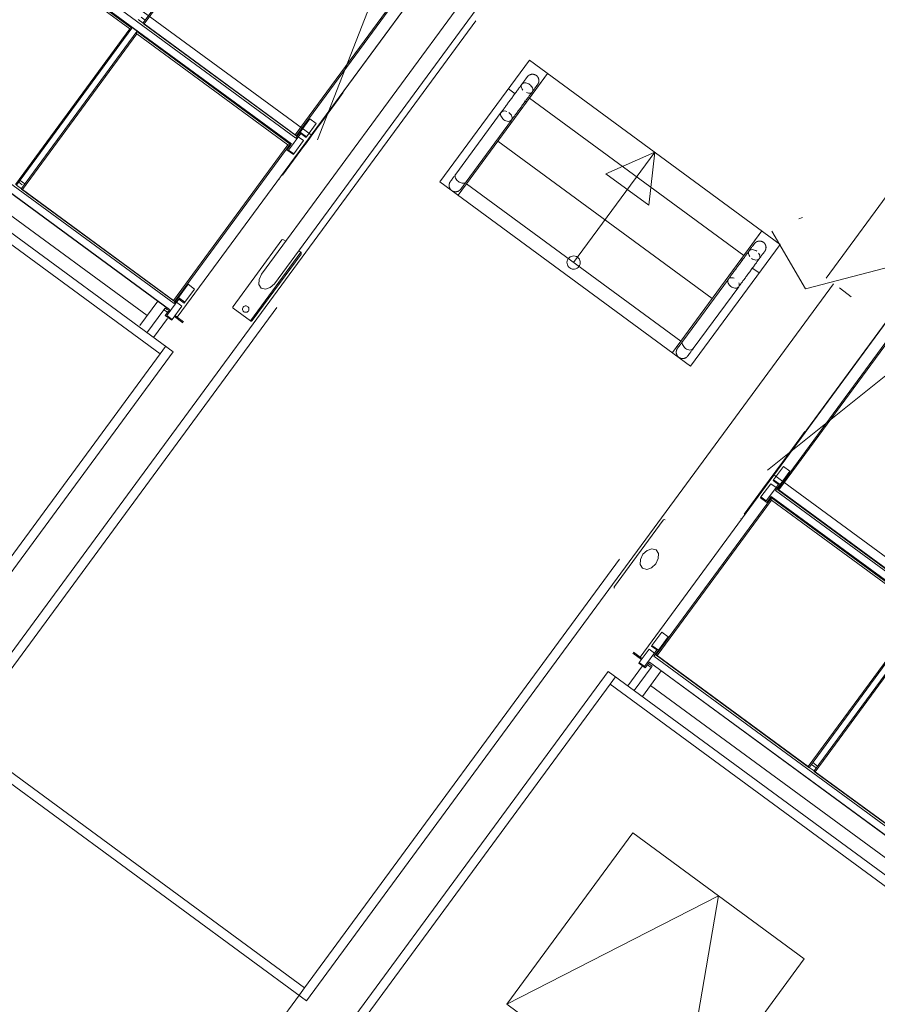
# Model space of a CAD drawing. Header units: metres. Extents: x 135583 to 135939, y 457896 to 458258.
# Tile 265 of 599: x 135781.84 to 135785.07, y 457939.92 to 457943.63. Entities that reach past the tile are written whole.
import ezdxf

# ---------------------------------------------------------------- set-up
doc = ezdxf.new("R2010")
doc.units = ezdxf.units.M
doc.linetypes.add('Hidden', pattern=[4, 2, -2])
doc.layers.add('NIEUWE INSTALLATIE', color=250, linetype='Continuous', lineweight=0)

msp = doc.modelspace()

# ---------------------------------------------------------------- linework, layer by layer
at = {"layer": 'NIEUWE INSTALLATIE', "linetype": 'Hidden'}
for p, q in [((135784.9394, 457945.4436), (135783.5851, 457943.6003)), ((135784.9394, 457945.4436), (135783.5851, 457943.6003)), ((135786.2987, 457944.507), (135784.9148, 457942.6234)), ((135786.2987, 457944.507), (135784.9148, 457942.6234)), ((135784.8745, 457942.653), (135786.2288, 457944.4963)), ((135784.8745, 457942.653), (135786.2288, 457944.4963)), ((135782.9617, 457943.1741), (135783.3829, 457944.254)), ((135782.9617, 457943.1741), (135783.3829, 457944.254)), ((135781.6965, 457944.1036), (135782.9375, 457943.1919)), ((135781.6965, 457944.1036), (135782.9375, 457943.1919)), ((135781.6238, 457940.9307), (135783.5851, 457943.6003)), ((135783.422, 457943.0152), (135783.7583, 457943.473)), ((135783.7583, 457943.473), (135784.7012, 457942.7803)), ((135781.0802, 457943.3154), (135782.3696, 457942.3681)), ((135784.3649, 457942.3225), (135783.422, 457943.0152)), ((135784.7012, 457942.7803), (135784.3649, 457942.3225)), ((135782.7092, 457942.4926), (135782.8986, 457942.7504)), ((135782.7092, 457942.4926), (135782.8986, 457942.7504)), ((135782.9132, 457939.9834), (135784.8745, 457942.653)), ((135785.5587, 457942.6554), (135784.6541, 457941.9307)), ((135785.5587, 457942.6554), (135784.6541, 457941.9307)), ((135784.9247, 457942.6161), (135784.9693, 457942.5833)), ((135784.9247, 457942.6161), (135784.9693, 457942.5833)), ((135782.3696, 457942.3681), (135782.3903, 457942.3963)), ((135782.3696, 457942.3681), (135782.3903, 457942.3963)), ((135781.4223, 457941.0787), (135782.3696, 457942.3681)), ((135784.6783, 457941.9129), (135785.9193, 457941.0012)), ((135784.6783, 457941.9129), (135785.9193, 457941.0012)), ((135784.0827, 457941.1529), (135784.062, 457941.1248)), ((135784.0827, 457941.1529), (135784.062, 457941.1248)), ((135783.1147, 457939.8353), (135784.062, 457941.1248)), ((135784.062, 457941.1248), (135785.3514, 457940.1774)), ((135781.6238, 457940.9307), (135782.9132, 457939.9834)), ((135783.6738, 457939.9209), (135784.1475, 457940.5656)), ((135784.1475, 457940.5656), (135784.7922, 457940.0919)), ((135784.7922, 457940.0919), (135784.3186, 457939.4472)), ((135782.9132, 457939.9833), (135782.8935, 457939.9565)), ((135782.9132, 457939.9833), (135782.8935, 457939.9565)), ((135781.9542, 457938.678), (135782.8935, 457939.9565)), ((135781.9542, 457938.678), (135782.8935, 457939.9565)), ((135784.3186, 457939.4472), (135783.6738, 457939.9209))]:
    msp.add_line(p, q, dxfattribs=at)
at = {"layer": 'NIEUWE INSTALLATIE'}
for p, q in [((135782.4339, 457942.5063), (135783.8833, 457944.4791)), ((135782.7394, 457944.2036), (135782.3056, 457943.6132)), ((135782.7392, 457944.195), (135782.3093, 457943.6098)), ((135781.6857, 457944.0214), (135782.8623, 457943.1569)), ((135781.6865, 457944.0225), (135782.8631, 457943.1581)), ((135782.2635, 457943.5939), (135781.6869, 457944.0175)), ((135781.7029, 457944.0448), (135782.8795, 457943.1803)), ((135781.6868, 457944.0089), (135782.2553, 457943.5912)), ((135783.652, 457943.8944), (135782.751, 457942.6679)), ((135782.7996, 457942.6322), (135783.7006, 457943.8587)), ((135783.416, 457943.8413), (135783.0443, 457943.3354)), ((135782.8779, 457943.1921), (135783.3078, 457943.7773)), ((135782.8823, 457943.1896), (135783.316, 457943.78)), ((135783.5569, 457943.621), (135781.5748, 457940.9232)), ((135782.3054, 457943.6126), (135782.287, 457943.6261)), ((135782.2981, 457943.635), (135782.3134, 457943.6238)), ((135782.306, 457943.6107), (135782.8798, 457943.1892)), ((135782.3093, 457943.6098), (135782.8779, 457943.1921)), ((135782.2553, 457943.5912), (135781.8254, 457943.006)), ((135781.8298, 457943.0035), (135782.2635, 457943.5939)), ((135782.2817, 457943.5806), (135781.8479, 457942.9902)), ((135782.8583, 457943.157), (135782.2817, 457943.5806)), ((135782.2815, 457943.572), (135781.8516, 457942.9868)), ((135782.8501, 457943.1543), (135782.2815, 457943.572)), ((135781.228, 457943.3983), (135782.4046, 457942.5339)), ((135781.2288, 457943.3995), (135782.4054, 457942.535)), ((135781.2452, 457943.4217), (135782.4218, 457942.5573)), ((135783.8268, 457943.4227), (135783.7479, 457943.3152)), ((135783.8268, 457943.4227), (135783.7588, 457943.33)), ((135782.4185, 457942.3756), (135781.0727, 457943.3643)), ((135783.0584, 457943.3512), (135783.0393, 457943.3253)), ((135783.0584, 457943.3512), (135783.0559, 457943.353)), ((135783.6794, 457943.3655), (135783.7047, 457943.3469)), ((135783.0393, 457943.3253), (135782.974, 457943.2364)), ((135783.0393, 457943.3253), (135783.0369, 457943.3271)), ((135783.0459, 457943.3342), (135783.0435, 457943.336)), ((135783.7479, 457943.3152), (135783.4905, 457942.9649)), ((135783.7402, 457943.3208), (135783.7479, 457943.3152)), ((135783.7588, 457943.33), (135784.5646, 457942.7379)), ((135781.2324, 457943.3115), (135782.3204, 457942.5122)), ((135782.3205, 457942.5124), (135781.2325, 457943.3117)), ((135783.6529, 457943.2774), (135783.4816, 457943.0441)), ((135782.9328, 457943.2529), (135782.896, 457943.2029)), ((135782.957, 457943.2351), (135782.9328, 457943.2529)), ((135783.5205, 457943.0155), (135783.6911, 457943.2478)), ((135783.6912, 457943.2478), (135783.6915, 457943.2483)), ((135782.8795, 457943.1803), (135782.896, 457943.2029)), ((135782.895, 457943.207), (135782.8977, 457943.2051)), ((135782.896, 457943.2029), (135782.9202, 457943.1851)), ((135782.903, 457943.2123), (135782.9004, 457943.2143)), ((135782.9724, 457943.2376), (135782.9007, 457943.14)), ((135782.9043, 457943.2142), (135782.9017, 457943.2161)), ((135782.9202, 457943.1851), (135782.957, 457943.2351)), ((135782.974, 457943.2364), (135782.9716, 457943.2382)), ((135782.8982, 457943.1973), (135782.8525, 457943.1352)), ((135782.8726, 457943.1204), (135782.9094, 457943.1704)), ((135782.9094, 457943.1704), (135782.8892, 457943.1852)), ((135782.9183, 457943.1825), (135782.8982, 457943.1973)), ((135782.9202, 457943.1851), (135782.9183, 457943.1825)), ((135783.6403, 457943.1688), (135784.4462, 457942.5767)), ((135785.624, 457943.2003), (135784.1746, 457941.2274)), ((135782.4201, 457942.5691), (135782.8501, 457943.1543)), ((135782.4245, 457942.5666), (135782.8583, 457943.157)), ((135782.8989, 457943.1342), (135782.8304, 457943.041)), ((135782.8466, 457943.1355), (135782.8626, 457943.1574)), ((135782.8707, 457943.1178), (135782.8466, 457943.1355)), ((135782.8525, 457943.1352), (135782.8726, 457943.1204)), ((135782.8989, 457943.1342), (135782.8965, 457943.136)), ((135782.9023, 457943.1388), (135782.8999, 457943.1406)), ((135782.8726, 457943.1204), (135782.8707, 457943.1178)), ((135783.9249, 457942.7116), (135784.2298, 457943.1266)), ((135784.2298, 457943.1266), (135784.0466, 457943.0462)), ((135784.2298, 457943.1266), (135784.2078, 457942.9278)), ((135781.8426, 457943.0209), (135781.8607, 457943.0076)), ((135782.8156, 457943.0258), (135782.818, 457943.024)), ((135782.8304, 457943.041), (135782.828, 457943.0427)), ((135782.8304, 457943.041), (135782.83, 457943.0403)), ((135784.0466, 457943.0462), (135784.2078, 457942.9278)), ((135781.8476, 457942.9896), (135781.8293, 457943.0031)), ((135781.8376, 457943.0141), (135781.8509, 457943.0043)), ((135781.8483, 457942.9877), (135782.422, 457942.5662)), ((135781.8516, 457942.9868), (135782.4201, 457942.5691)), ((135783.5219, 457943.0076), (135784.3278, 457942.4156)), ((135784.7722, 457942.8759), (135784.7855, 457942.8812)), ((135782.6437, 457942.5469), (135782.8272, 457942.7967)), ((135782.8342, 457942.7978), (135782.8421, 457942.792)), ((135784.5538, 457942.7231), (135784.6327, 457942.8306)), ((135784.5646, 457942.7379), (135784.6327, 457942.8306)), ((135782.8997, 457942.7434), (135782.7162, 457942.4936)), ((135782.8907, 457942.7563), (135782.8987, 457942.7504)), ((135784.2964, 457942.3728), (135784.5538, 457942.7231)), ((135784.5601, 457942.7184), (135784.5538, 457942.7231)), ((135784.6223, 457942.6728), (135784.5957, 457942.6923)), ((135784.5068, 457942.6493), (135784.3354, 457942.416)), ((135784.5071, 457942.6497), (135784.5068, 457942.6494)), ((135782.4751, 457942.6299), (135782.4383, 457942.5799)), ((135782.4625, 457942.5621), (135782.4992, 457942.6121)), ((135782.4992, 457942.6121), (135782.4751, 457942.6299)), ((135782.9207, 457939.9344), (135784.9027, 457942.6322)), ((135784.3751, 457942.3884), (135784.5457, 457942.6207)), ((135782.4404, 457942.5743), (135782.3948, 457942.5121)), ((135782.4218, 457942.5573), (135782.4383, 457942.5799)), ((135782.4373, 457942.584), (135782.4399, 457942.5821)), ((135782.4383, 457942.5799), (135782.4625, 457942.5621)), ((135782.4606, 457942.5595), (135782.4404, 457942.5743)), ((135782.4453, 457942.5893), (135782.4426, 457942.5912)), ((135782.4466, 457942.5912), (135782.444, 457942.5931)), ((135782.3606, 457942.5669), (135782.2933, 457942.4753)), ((135782.388, 457942.54), (135782.3839, 457942.5345)), ((135782.3968, 457942.5336), (135782.388, 457942.54)), ((135782.4149, 457942.4973), (135782.4517, 457942.5473)), ((135782.4517, 457942.5473), (135782.4315, 457942.5621)), ((135782.4625, 457942.5621), (135782.4606, 457942.5595)), ((135782.7092, 457942.4926), (135782.6447, 457942.5399)), ((135784.7834, 457942.0577), (135785.1551, 457942.5636)), ((135782.3839, 457942.5345), (135782.3202, 457942.4478)), ((135782.3444, 457942.4301), (135782.3968, 457942.5014)), ((135782.3968, 457942.525), (135782.3839, 457942.5345)), ((135782.3888, 457942.5125), (135782.4049, 457942.5344)), ((135782.413, 457942.4948), (135782.3888, 457942.5125)), ((135782.3948, 457942.5121), (135782.4149, 457942.4973)), ((135782.4554, 457942.4848), (135782.4231, 457942.5085)), ((135782.4339, 457942.5063), (135782.4258, 457942.5122)), ((135782.4581, 457942.4885), (135782.4339, 457942.5063)), ((135782.4149, 457942.4973), (135782.413, 457942.4948)), ((135785.1264, 457942.4499), (135784.6927, 457941.8595)), ((135785.1263, 457942.4413), (135784.6963, 457941.8561)), ((135781.4298, 457941.0298), (135782.4185, 457942.3756)), ((135784.7752, 457942.05), (135784.7942, 457942.0759)), ((135784.7842, 457942.0571), (135784.7818, 457942.0589)), ((135784.7967, 457942.0741), (135784.7942, 457942.0759)), ((135784.7099, 457941.9611), (135784.7752, 457942.05)), ((135784.7776, 457942.0482), (135784.7752, 457942.05)), ((135784.6348, 457941.8589), (135784.7099, 457941.9611)), ((135784.6398, 457941.8623), (135784.7115, 457941.9599)), ((135784.677, 457941.8944), (135784.7138, 457941.9444)), ((135784.7123, 457941.9593), (135784.7099, 457941.9611)), ((135784.738, 457941.9266), (135784.7138, 457941.9444)), ((135784.738, 457941.9266), (135784.7012, 457941.8766)), ((135784.6295, 457941.8297), (135784.6662, 457941.8797)), ((135784.6953, 457941.877), (135784.6496, 457941.8149)), ((135784.6864, 457941.8649), (135784.6662, 457941.8797)), ((135784.677, 457941.8944), (135784.6751, 457941.8918)), ((135784.6751, 457941.8918), (135784.6953, 457941.877)), ((135784.7012, 457941.8766), (135784.677, 457941.8944)), ((135784.6847, 457941.8541), (135784.7012, 457941.8766)), ((135784.7055, 457941.8769), (135784.7028, 457941.8788)), ((135784.7108, 457941.8842), (135784.7082, 457941.8861)), ((135784.7121, 457941.886), (135784.7099, 457941.8877)), ((135784.5663, 457941.7656), (135784.6348, 457941.8589)), ((135784.6372, 457941.8571), (135784.6348, 457941.8589)), ((135784.6382, 457941.8635), (135784.6406, 457941.8617)), ((135784.6683, 457941.8318), (135785.8449, 457940.9674)), ((135784.6847, 457941.8541), (135785.8613, 457940.9897)), ((135784.6931, 457941.857), (135785.2668, 457941.4355)), ((135785.2649, 457941.4384), (135784.6963, 457941.8561)), ((135784.6687, 457941.8269), (135784.235, 457941.2365)), ((135784.6686, 457941.8183), (135784.2386, 457941.233)), ((135784.6295, 457941.8297), (135784.6276, 457941.8271)), ((135784.6276, 457941.8271), (135784.6517, 457941.8093)), ((135784.6496, 457941.8149), (135784.6295, 457941.8297)), ((135784.6517, 457941.8093), (135784.6678, 457941.8312)), ((135784.6675, 457941.8307), (135785.8441, 457940.9663)), ((135784.6686, 457941.8183), (135785.2371, 457941.4005)), ((135785.2453, 457941.4033), (135784.6687, 457941.8269)), ((135784.5658, 457941.765), (135784.5663, 457941.7656)), ((135784.5687, 457941.7639), (135784.5663, 457941.7656)), ((135784.2617, 457941.7429), (135784.0781, 457941.493)), ((135784.5539, 457941.7487), (135784.5563, 457941.7469)), ((135785.2371, 457941.4005), (135784.8072, 457940.8153)), ((135784.8116, 457940.8129), (135785.2453, 457941.4033)), ((135785.2634, 457941.3899), (135784.8297, 457940.7996)), ((135785.2633, 457941.3813), (135784.8334, 457940.7961)), ((135784.2193, 457941.2714), (135784.2561, 457941.3214)), ((135784.2802, 457941.3036), (135784.2561, 457941.3214)), ((135784.2802, 457941.3036), (135784.2435, 457941.2536)), ((135784.1799, 457941.2178), (135784.1477, 457941.2415)), ((135784.1746, 457941.2274), (135784.1504, 457941.2452)), ((135784.1718, 457941.2066), (135784.2085, 457941.2566)), ((135784.2376, 457941.254), (135784.1919, 457941.1918)), ((135784.2286, 457941.2418), (135784.2085, 457941.2566)), ((135784.2193, 457941.2714), (135784.2174, 457941.2688)), ((135784.2174, 457941.2688), (135784.2376, 457941.254)), ((135784.2435, 457941.2536), (135784.2193, 457941.2714)), ((135784.2269, 457941.2311), (135784.2435, 457941.2536)), ((135784.2477, 457941.2539), (135784.2451, 457941.2558)), ((135784.2531, 457941.2612), (135784.2504, 457941.2631)), ((135784.2544, 457941.263), (135784.2518, 457941.2649)), ((135784.1718, 457941.2066), (135784.1699, 457941.204)), ((135784.1699, 457941.204), (135784.194, 457941.1863)), ((135784.1919, 457941.1918), (135784.1718, 457941.2066)), ((135784.1827, 457941.2215), (135784.1746, 457941.2274)), ((135784.194, 457941.1863), (135784.2101, 457941.2081)), ((135784.2205, 457941.1937), (135784.2068, 457941.2037)), ((135784.2098, 457941.2077), (135785.3863, 457940.3433)), ((135784.2106, 457941.2088), (135785.3872, 457940.3444)), ((135784.2269, 457941.2311), (135785.4035, 457940.3667)), ((135784.2353, 457941.234), (135784.8091, 457940.8125)), ((135784.8072, 457940.8153), (135784.2386, 457941.233)), ((135784.0545, 457941.1737), (135783.0657, 457939.8279)), ((135785.4003, 457940.1849), (135784.0545, 457941.1737)), ((135784.1836, 457941.194), (135784.1286, 457941.1192)), ((135784.1528, 457941.1015), (135784.2165, 457941.1881)), ((135784.2544, 457941.1756), (135784.1834, 457941.079)), ((135784.2165, 457941.1881), (135784.2028, 457941.1982)), ((135784.2165, 457941.1881), (135784.2205, 457941.1937)), ((135784.2142, 457941.1209), (135785.3022, 457940.3216)), ((135785.3023, 457940.3217), (135784.2143, 457941.121)), ((135781.5748, 457940.9232), (135782.9207, 457939.9344)), ((135784.8294, 457940.799), (135784.8111, 457940.8124)), ((135784.8193, 457940.8235), (135784.8375, 457940.8101)), ((135784.8244, 457940.8303), (135784.8425, 457940.817)), ((135784.8301, 457940.7971), (135785.4038, 457940.3755)), ((135784.8334, 457940.7961), (135785.4019, 457940.3784)), ((135783.6738, 457939.9209), (135784.1475, 457940.5656)), ((135784.1475, 457940.5656), (135783.6738, 457939.9209)), ((135784.1475, 457940.5656), (135784.7922, 457940.0919)), ((135784.7922, 457940.0919), (135784.1475, 457940.5656)), ((135783.6738, 457939.9209), (135784.4699, 457940.3288)), ((135784.3186, 457939.4472), (135784.4699, 457940.3288)), ((135784.7922, 457940.0919), (135784.3186, 457939.4472)), ((135784.3186, 457939.4472), (135784.7922, 457940.0919)), ((135783.6738, 457939.9209), (135784.3186, 457939.4472))]:
    msp.add_line(p, q, dxfattribs=at)
at = {"layer": 'NIEUWE INSTALLATIE', "flags": 128}
for points in [[(135783.7506, 457943.4104), (135783.7506, 457943.4103), (135783.7505, 457943.4101), (135783.7502, 457943.4098), (135783.7499, 457943.4094), (135783.7495, 457943.4088), (135783.7489, 457943.4081), (135783.7483, 457943.4073), (135783.7476, 457943.4063), (135783.7468, 457943.4052), (135783.746, 457943.404), (135783.745, 457943.4027), (135783.744, 457943.4013), (135783.7428, 457943.3997), (135783.7416, 457943.3981), (135783.7403, 457943.3963), (135783.7389, 457943.3944), (135783.7375, 457943.3925), (135783.7359, 457943.3904), (135783.7344, 457943.3882), (135783.7327, 457943.386), (135783.731, 457943.3836), (135783.7292, 457943.3812), (135783.7273, 457943.3786), (135783.7254, 457943.376), (135783.7234, 457943.3734), (135783.7214, 457943.3706), (135783.7193, 457943.3678), (135783.7172, 457943.3649), (135783.7151, 457943.362), (135783.7129, 457943.359), (135783.7107, 457943.356), (135783.7084, 457943.3529), (135783.7061, 457943.3498), (135783.7038, 457943.3467), (135783.7015, 457943.3435), (135783.6992, 457943.3403), (135783.6968, 457943.3371), (135783.6944, 457943.3339), (135783.6921, 457943.3307), (135783.6897, 457943.3275), (135783.6873, 457943.3242), (135783.685, 457943.321), (135783.6826, 457943.3178), (135783.6803, 457943.3147), (135783.678, 457943.3115), (135783.6757, 457943.3084), (135783.6734, 457943.3053), (135783.6712, 457943.3022), (135783.669, 457943.2992), (135783.6668, 457943.2963), (135783.6647, 457943.2934), (135783.6626, 457943.2905), (135783.6605, 457943.2877), (135783.6585, 457943.285), (135783.6566, 457943.2824), (135783.6547, 457943.2798), (135783.6529, 457943.2774)], [(135783.7469, 457943.4052), (135783.7473, 457943.4059), (135783.7481, 457943.4069), (135783.7487, 457943.4078), (135783.7493, 457943.4085), (135783.7497, 457943.4092), (135783.7501, 457943.4097), (135783.7504, 457943.41), (135783.7506, 457943.4103), (135783.7506, 457943.4104)], [(135783.7506, 457943.4104), (135783.7512, 457943.4112), (135783.7518, 457943.4119), (135783.7525, 457943.4126), (135783.7532, 457943.4133), (135783.7539, 457943.414), (135783.7546, 457943.4146), (135783.7554, 457943.4152), (135783.7561, 457943.4158), (135783.7569, 457943.4163), (135783.7577, 457943.4168), (135783.7586, 457943.4173), (135783.7594, 457943.4178), (135783.7603, 457943.4182), (135783.7612, 457943.4186), (135783.7621, 457943.4189), (135783.763, 457943.4192), (135783.764, 457943.4195), (135783.7649, 457943.4197), (135783.7658, 457943.4199), (135783.7668, 457943.42), (135783.7678, 457943.4201), (135783.7687, 457943.4202), (135783.7697, 457943.4202), (135783.7707, 457943.4202), (135783.7716, 457943.4202), (135783.7726, 457943.4201), (135783.7735, 457943.42), (135783.7745, 457943.4198), (135783.7754, 457943.4197), (135783.7764, 457943.4194), (135783.7773, 457943.4191), (135783.7782, 457943.4188), (135783.7791, 457943.4185), (135783.78, 457943.4181), (135783.7809, 457943.4177), (135783.7817, 457943.4173), (135783.7826, 457943.4168), (135783.7834, 457943.4163), (135783.7842, 457943.4157), (135783.7844, 457943.4156)], [(135783.7844, 457943.4156), (135783.7852, 457943.415), (135783.7859, 457943.4144), (135783.7866, 457943.4137), (135783.7873, 457943.413), (135783.788, 457943.4123), (135783.7886, 457943.4116), (135783.7892, 457943.4109), (135783.7898, 457943.4101), (135783.7903, 457943.4093), (135783.7909, 457943.4085), (135783.7913, 457943.4076), (135783.7918, 457943.4068), (135783.7922, 457943.4059), (135783.7926, 457943.405), (135783.7929, 457943.4041), (135783.7932, 457943.4032), (135783.7935, 457943.4022), (135783.7937, 457943.4013), (135783.7939, 457943.4004), (135783.794, 457943.3994), (135783.7941, 457943.3984), (135783.7942, 457943.3975), (135783.7943, 457943.3965), (135783.7942, 457943.3955), (135783.7942, 457943.3946), (135783.7941, 457943.3936), (135783.794, 457943.3927), (135783.7939, 457943.3917), (135783.7937, 457943.3908), (135783.7934, 457943.3898), (135783.7932, 457943.3889), (135783.7928, 457943.388), (135783.7925, 457943.3871), (135783.7921, 457943.3862), (135783.7917, 457943.3853), (135783.7913, 457943.3845), (135783.7908, 457943.3836), (135783.7903, 457943.3828), (135783.7897, 457943.382), (135783.7896, 457943.3818)], [(135783.6915, 457943.2483), (135783.6933, 457943.2508), (135783.6952, 457943.2534), (135783.6971, 457943.256), (135783.6991, 457943.2587), (135783.7012, 457943.2615), (135783.7032, 457943.2643), (135783.7054, 457943.2672), (135783.7075, 457943.2701), (135783.7097, 457943.2731), (135783.712, 457943.2762), (135783.7142, 457943.2793), (135783.7165, 457943.2824), (135783.7188, 457943.2855), (135783.7212, 457943.2887), (135783.7235, 457943.2919), (135783.7259, 457943.2951), (135783.7282, 457943.2983), (135783.7306, 457943.3016), (135783.733, 457943.3048), (135783.7353, 457943.308), (135783.7377, 457943.3112), (135783.74, 457943.3144), (135783.7424, 457943.3176), (135783.7447, 457943.3207), (135783.747, 457943.3238), (135783.7492, 457943.3269), (135783.7515, 457943.3299), (135783.7536, 457943.3329), (135783.7558, 457943.3358), (135783.7579, 457943.3387), (135783.76, 457943.3416), (135783.762, 457943.3443), (135783.764, 457943.347), (135783.7659, 457943.3496), (135783.7678, 457943.3522), (135783.7696, 457943.3546), (135783.7713, 457943.357), (135783.773, 457943.3593), (135783.7746, 457943.3614), (135783.7762, 457943.3635), (135783.7776, 457943.3655), (135783.779, 457943.3674), (135783.7803, 457943.3692), (135783.7815, 457943.3709), (135783.7827, 457943.3724), (135783.7838, 457943.3739), (135783.7847, 457943.3752), (135783.7856, 457943.3764), (135783.7864, 457943.3775), (135783.7872, 457943.3785), (135783.7878, 457943.3794), (135783.7883, 457943.3801), (135783.7887, 457943.3807), (135783.7891, 457943.3812), (135783.7893, 457943.3815), (135783.7895, 457943.3817), (135783.7896, 457943.3818)], [(135783.7896, 457943.3818), (135783.7895, 457943.3817), (135783.7894, 457943.3815), (135783.7891, 457943.3812), (135783.7888, 457943.3808), (135783.7884, 457943.3802), (135783.7879, 457943.3795), (135783.7873, 457943.3787), (135783.7866, 457943.3777), (135783.7858, 457943.3766), (135783.7856, 457943.3765)], [(135783.4816, 457943.0441), (135783.4798, 457943.0418), (135783.4781, 457943.0395), (135783.4765, 457943.0372), (135783.4749, 457943.0351), (135783.4735, 457943.0331), (135783.4721, 457943.0312), (135783.4707, 457943.0294), (135783.4695, 457943.0277), (135783.4683, 457943.0261), (135783.4672, 457943.0246), (135783.4662, 457943.0233), (135783.4653, 457943.022), (135783.4645, 457943.0209), (135783.4638, 457943.0199), (135783.4631, 457943.019), (135783.4626, 457943.0183), (135783.4621, 457943.0177), (135783.4617, 457943.0172), (135783.4615, 457943.0168), (135783.4613, 457943.0166), (135783.4612, 457943.0164)], [(135783.4612, 457943.0164), (135783.4613, 457943.0165), (135783.4614, 457943.0167), (135783.4616, 457943.017), (135783.462, 457943.0175), (135783.4624, 457943.018), (135783.4629, 457943.0187), (135783.4635, 457943.0196), (135783.4642, 457943.0205), (135783.465, 457943.0216), (135783.4653, 457943.022)], [(135783.4652, 457942.9836), (135783.4649, 457942.9839), (135783.4641, 457942.9845), (135783.4635, 457942.9852), (135783.4628, 457942.9859), (135783.4622, 457942.9866), (135783.4616, 457942.9874), (135783.461, 457942.9882), (135783.4604, 457942.989), (135783.4599, 457942.9898), (135783.4594, 457942.9906), (135783.459, 457942.9915), (135783.4586, 457942.9924), (135783.4582, 457942.9932), (135783.4579, 457942.9942), (135783.4576, 457942.9951), (135783.4573, 457942.996), (135783.4571, 457942.9969), (135783.4569, 457942.9979), (135783.4567, 457942.9988), (135783.4566, 457942.9998), (135783.4566, 457943.0008), (135783.4565, 457943.0017), (135783.4565, 457943.0027), (135783.4566, 457943.0037), (135783.4566, 457943.0046), (135783.4568, 457943.0056), (135783.4569, 457943.0065), (135783.4571, 457943.0075), (135783.4574, 457943.0084), (135783.4576, 457943.0093), (135783.4579, 457943.0103), (135783.4583, 457943.0112), (135783.4586, 457943.0121), (135783.4591, 457943.0129), (135783.4595, 457943.0138), (135783.46, 457943.0146), (135783.4605, 457943.0154), (135783.4611, 457943.0162), (135783.4612, 457943.0164)], [(135783.5001, 457942.9878), (135783.4995, 457942.9871), (135783.4989, 457942.9863), (135783.4983, 457942.9856), (135783.4976, 457942.9849), (135783.4969, 457942.9843), (135783.4962, 457942.9836), (135783.4954, 457942.983), (135783.4946, 457942.9824), (135783.4938, 457942.9819), (135783.493, 457942.9814), (135783.4922, 457942.9809), (135783.4913, 457942.9805), (135783.4905, 457942.9801), (135783.4896, 457942.9797), (135783.4887, 457942.9794), (135783.4877, 457942.979), (135783.4868, 457942.9788), (135783.4859, 457942.9786), (135783.4849, 457942.9784), (135783.484, 457942.9782), (135783.483, 457942.9781), (135783.4821, 457942.978), (135783.4811, 457942.978), (135783.4801, 457942.978), (135783.4792, 457942.978), (135783.4782, 457942.9781), (135783.4772, 457942.9782), (135783.4763, 457942.9784), (135783.4753, 457942.9786), (135783.4744, 457942.9788), (135783.4735, 457942.9791), (135783.4726, 457942.9794), (135783.4716, 457942.9797), (135783.4708, 457942.9801), (135783.4699, 457942.9805), (135783.469, 457942.981), (135783.4682, 457942.9815), (135783.4676, 457942.9818)], [(135783.5001, 457942.9878), (135783.5002, 457942.9879), (135783.5003, 457942.9881), (135783.5006, 457942.9884), (135783.5009, 457942.9889), (135783.5013, 457942.9894), (135783.5018, 457942.9902), (135783.5024, 457942.991), (135783.5031, 457942.9919), (135783.5039, 457942.993), (135783.5048, 457942.9942), (135783.5058, 457942.9955), (135783.5068, 457942.9969), (135783.508, 457942.9985), (135783.5092, 457943.0002), (135783.5105, 457943.0019), (135783.5119, 457943.0038), (135783.5133, 457943.0058), (135783.5148, 457943.0078), (135783.5164, 457943.01), (135783.5181, 457943.0123), (135783.5198, 457943.0146), (135783.5205, 457943.0155)], [(135783.5039, 457942.993), (135783.5033, 457942.9921), (135783.5025, 457942.9911), (135783.5019, 457942.9903), (135783.5014, 457942.9896), (135783.501, 457942.989), (135783.5006, 457942.9885), (135783.5004, 457942.9881), (135783.5002, 457942.9879), (135783.5001, 457942.9878)], [(135783.5205, 457943.0155), (135783.5201, 457943.015), (135783.5198, 457943.0147)], [(135785.8608, 457942.8896), (135784.7972, 457942.6131), (135784.6706, 457942.8293)], [(135784.6049, 457942.7828), (135784.6048, 457942.7827), (135784.6047, 457942.7825), (135784.6045, 457942.7822), (135784.6041, 457942.7818), (135784.6037, 457942.7812), (135784.6032, 457942.7805), (135784.6026, 457942.7797), (135784.6019, 457942.7787), (135784.6011, 457942.7776), (135784.6002, 457942.7764), (135784.5992, 457942.7751), (135784.5982, 457942.7737), (135784.5971, 457942.7722), (135784.5958, 457942.7705), (135784.5945, 457942.7687), (135784.5932, 457942.7669), (135784.5917, 457942.7649), (135784.5902, 457942.7628), (135784.5886, 457942.7606), (135784.5869, 457942.7584), (135784.5852, 457942.756), (135784.5834, 457942.7536), (135784.5815, 457942.751), (135784.5796, 457942.7484), (135784.5777, 457942.7458), (135784.5756, 457942.743), (135784.5736, 457942.7402), (135784.5715, 457942.7373), (135784.5693, 457942.7344), (135784.5671, 457942.7314), (135784.5649, 457942.7284), (135784.5627, 457942.7253), (135784.5604, 457942.7222), (135784.5581, 457942.7191), (135784.5557, 457942.7159), (135784.5534, 457942.7127), (135784.551, 457942.7095), (135784.5487, 457942.7063), (135784.5463, 457942.7031), (135784.5439, 457942.6999), (135784.5416, 457942.6966), (135784.5392, 457942.6934), (135784.5369, 457942.6902), (135784.5345, 457942.6871), (135784.5322, 457942.6839), (135784.5299, 457942.6808), (135784.5277, 457942.6777), (135784.5254, 457942.6746), (135784.5232, 457942.6716), (135784.521, 457942.6687), (135784.5189, 457942.6658), (135784.5168, 457942.6629), (135784.5148, 457942.6601), (135784.5128, 457942.6574), (135784.5108, 457942.6548), (135784.5089, 457942.6522), (135784.5071, 457942.6497), (135784.5068, 457942.6493)], [(135784.6011, 457942.7777), (135784.6016, 457942.7783), (135784.6023, 457942.7793), (135784.603, 457942.7802), (135784.6035, 457942.7809), (135784.604, 457942.7816), (135784.6043, 457942.7821), (135784.6046, 457942.7824), (135784.6048, 457942.7827), (135784.6049, 457942.7828)], [(135784.6049, 457942.7828), (135784.6055, 457942.7836), (135784.6061, 457942.7843), (135784.6067, 457942.785), (135784.6074, 457942.7857), (135784.6081, 457942.7864), (135784.6088, 457942.787), (135784.6096, 457942.7876), (135784.6104, 457942.7882), (135784.6112, 457942.7887), (135784.612, 457942.7893), (135784.6128, 457942.7897), (135784.6137, 457942.7902), (135784.6146, 457942.7906), (135784.6154, 457942.791), (135784.6164, 457942.7913), (135784.6173, 457942.7916), (135784.6182, 457942.7919), (135784.6191, 457942.7921), (135784.6201, 457942.7923), (135784.621, 457942.7924), (135784.622, 457942.7925), (135784.623, 457942.7926), (135784.6239, 457942.7927), (135784.6249, 457942.7926), (135784.6259, 457942.7926), (135784.6268, 457942.7925), (135784.6278, 457942.7924), (135784.6287, 457942.7923), (135784.6297, 457942.7921), (135784.6306, 457942.7918), (135784.6315, 457942.7916), (135784.6325, 457942.7912), (135784.6334, 457942.7909), (135784.6343, 457942.7905), (135784.6351, 457942.7901), (135784.636, 457942.7897), (135784.6368, 457942.7892), (135784.6376, 457942.7887), (135784.6384, 457942.7881), (135784.6386, 457942.788)], [(135784.6386, 457942.788), (135784.6394, 457942.7874), (135784.6402, 457942.7868), (135784.6409, 457942.7861), (135784.6416, 457942.7854), (135784.6422, 457942.7847), (135784.6429, 457942.784), (135784.6435, 457942.7833), (135784.644, 457942.7825), (135784.6446, 457942.7817), (135784.6451, 457942.7809), (135784.6456, 457942.78), (135784.646, 457942.7792), (135784.6464, 457942.7783), (135784.6468, 457942.7774), (135784.6471, 457942.7765), (135784.6474, 457942.7756), (135784.6477, 457942.7746), (135784.6479, 457942.7737), (135784.6481, 457942.7728), (135784.6483, 457942.7718), (135784.6484, 457942.7708), (135784.6485, 457942.7699), (135784.6485, 457942.7689), (135784.6485, 457942.768), (135784.6484, 457942.767), (135784.6484, 457942.766), (135784.6482, 457942.7651), (135784.6481, 457942.7641), (135784.6479, 457942.7632), (135784.6477, 457942.7622), (135784.6474, 457942.7613), (135784.6471, 457942.7604), (135784.6467, 457942.7595), (135784.6464, 457942.7586), (135784.646, 457942.7577), (135784.6455, 457942.7569), (135784.645, 457942.756), (135784.6445, 457942.7552), (135784.644, 457942.7544), (135784.6438, 457942.7542)], [(135784.5457, 457942.6207), (135784.5476, 457942.6232), (135784.5494, 457942.6258), (135784.5514, 457942.6284), (135784.5534, 457942.6311), (135784.5554, 457942.6339), (135784.5575, 457942.6367), (135784.5596, 457942.6396), (135784.5618, 457942.6426), (135784.564, 457942.6455), (135784.5662, 457942.6486), (135784.5685, 457942.6517), (135784.5708, 457942.6548), (135784.5731, 457942.6579), (135784.5754, 457942.6611), (135784.5778, 457942.6643), (135784.5801, 457942.6675), (135784.5825, 457942.6707), (135784.5849, 457942.674), (135784.5872, 457942.6772), (135784.5896, 457942.6804), (135784.5919, 457942.6836), (135784.5943, 457942.6868), (135784.5966, 457942.69), (135784.5989, 457942.6931), (135784.6012, 457942.6962), (135784.6035, 457942.6993), (135784.6057, 457942.7023), (135784.6079, 457942.7053), (135784.61, 457942.7083), (135784.6122, 457942.7111), (135784.6142, 457942.714), (135784.6163, 457942.7167), (135784.6182, 457942.7194), (135784.6202, 457942.722), (135784.622, 457942.7246), (135784.6238, 457942.727), (135784.6256, 457942.7294), (135784.6272, 457942.7317), (135784.6289, 457942.7339), (135784.6304, 457942.7359), (135784.6319, 457942.7379), (135784.6332, 457942.7398), (135784.6346, 457942.7416), (135784.6358, 457942.7433), (135784.6369, 457942.7449), (135784.638, 457942.7463), (135784.639, 457942.7476), (135784.6399, 457942.7489), (135784.6407, 457942.7499), (135784.6414, 457942.7509), (135784.642, 457942.7518), (135784.6425, 457942.7525), (135784.643, 457942.7531), (135784.6433, 457942.7536), (135784.6436, 457942.7539), (135784.6437, 457942.7541), (135784.6438, 457942.7542)], [(135784.6438, 457942.7542), (135784.6438, 457942.7541), (135784.6436, 457942.7539), (135784.6434, 457942.7536), (135784.6431, 457942.7532), (135784.6426, 457942.7526), (135784.6421, 457942.7519), (135784.6415, 457942.7511), (135784.6408, 457942.7501), (135784.64, 457942.749), (135784.6399, 457942.7489)], [(135782.75, 457942.6157), (135782.7412, 457942.6292), (135782.7416, 457942.6483), (135782.751, 457942.6679)], [(135782.7996, 457942.6322), (135782.7837, 457942.6174), (135782.7655, 457942.6113), (135782.75, 457942.6157)], [(135784.3195, 457942.356), (135784.3191, 457942.3563), (135784.3184, 457942.3569), (135784.3177, 457942.3576), (135784.317, 457942.3583), (135784.3164, 457942.359), (135784.3158, 457942.3598), (135784.3152, 457942.3606), (135784.3147, 457942.3614), (135784.3142, 457942.3622), (135784.3137, 457942.363), (135784.3132, 457942.3639), (135784.3128, 457942.3648), (135784.3125, 457942.3657), (135784.3121, 457942.3666), (135784.3118, 457942.3675), (135784.3116, 457942.3684), (135784.3113, 457942.3693), (135784.3111, 457942.3703), (135784.311, 457942.3712), (135784.3109, 457942.3722), (135784.3108, 457942.3732), (135784.3108, 457942.3741), (135784.3108, 457942.3751), (135784.3108, 457942.3761), (135784.3109, 457942.377), (135784.311, 457942.378), (135784.3112, 457942.3789), (135784.3114, 457942.3799), (135784.3116, 457942.3808), (135784.3119, 457942.3817), (135784.3122, 457942.3827), (135784.3125, 457942.3836), (135784.3129, 457942.3845), (135784.3133, 457942.3853), (135784.3138, 457942.3862), (135784.3142, 457942.387), (135784.3147, 457942.3878), (135784.3153, 457942.3886), (135784.3154, 457942.3888)], [(135784.3154, 457942.3888), (135784.3155, 457942.3889), (135784.3156, 457942.3891), (135784.3159, 457942.3894), (135784.3162, 457942.3899), (135784.3166, 457942.3905), (135784.3171, 457942.3912), (135784.3178, 457942.392), (135784.3185, 457942.3929), (135784.3192, 457942.394), (135784.3195, 457942.3944)], [(135784.3354, 457942.416), (135784.334, 457942.4142), (135784.3324, 457942.4119), (135784.3307, 457942.4097), (135784.3292, 457942.4075), (135784.3277, 457942.4055), (135784.3263, 457942.4036), (135784.325, 457942.4018), (135784.3237, 457942.4001), (135784.3226, 457942.3985), (135784.3215, 457942.397), (135784.3205, 457942.3957), (135784.3196, 457942.3944), (135784.3187, 457942.3933), (135784.318, 457942.3923), (135784.3174, 457942.3915), (135784.3168, 457942.3907), (135784.3164, 457942.3901), (135784.316, 457942.3896), (135784.3157, 457942.3892), (135784.3155, 457942.389), (135784.3155, 457942.3889)], [(135784.3544, 457942.3602), (135784.3544, 457942.3603), (135784.3546, 457942.3605), (135784.3548, 457942.3608), (135784.3551, 457942.3613), (135784.3556, 457942.3619), (135784.3561, 457942.3626), (135784.3567, 457942.3634), (135784.3574, 457942.3643), (135784.3582, 457942.3654), (135784.359, 457942.3666), (135784.36, 457942.3679), (135784.3611, 457942.3694), (135784.3622, 457942.3709), (135784.3634, 457942.3726), (135784.3647, 457942.3743), (135784.3661, 457942.3762), (135784.3675, 457942.3782), (135784.3691, 457942.3802), (135784.3707, 457942.3824), (135784.3723, 457942.3847), (135784.3741, 457942.387), (135784.3747, 457942.388)], [(135784.3544, 457942.3602), (135784.3538, 457942.3595), (135784.3532, 457942.3587), (135784.3525, 457942.358), (135784.3518, 457942.3573), (135784.3511, 457942.3567), (135784.3504, 457942.356), (135784.3497, 457942.3554), (135784.3489, 457942.3549), (135784.3481, 457942.3543), (135784.3473, 457942.3538), (135784.3464, 457942.3533), (135784.3456, 457942.3529), (135784.3447, 457942.3525), (135784.3438, 457942.3521), (135784.3429, 457942.3518), (135784.342, 457942.3515), (135784.3411, 457942.3512), (135784.3401, 457942.351), (135784.3392, 457942.3508), (135784.3382, 457942.3506), (135784.3373, 457942.3505), (135784.3363, 457942.3504), (135784.3353, 457942.3504), (135784.3344, 457942.3504), (135784.3334, 457942.3504), (135784.3324, 457942.3505), (135784.3315, 457942.3506), (135784.3305, 457942.3508), (135784.3296, 457942.351), (135784.3286, 457942.3512), (135784.3277, 457942.3515), (135784.3268, 457942.3518), (135784.3259, 457942.3521), (135784.325, 457942.3525), (135784.3241, 457942.3529), (135784.3233, 457942.3534), (135784.3224, 457942.3539), (135784.3218, 457942.3542)], [(135784.3582, 457942.3654), (135784.3575, 457942.3645), (135784.3568, 457942.3635), (135784.3562, 457942.3627), (135784.3556, 457942.362), (135784.3552, 457942.3614), (135784.3548, 457942.3609), (135784.3546, 457942.3605), (135784.3544, 457942.3603), (135784.3544, 457942.3602)], [(135784.235, 457941.6305), (135784.2195, 457941.6348), (135784.2013, 457941.6288), (135784.1854, 457941.614), (135784.1761, 457941.5944), (135784.1757, 457941.5753), (135784.1845, 457941.5618)], [(135784.1845, 457941.5618), (135784.2, 457941.5574), (135784.2182, 457941.5635), (135784.234, 457941.5783), (135784.2434, 457941.5979), (135784.2437, 457941.617), (135784.235, 457941.6305)]]:
    msp.add_lwpolyline(points, dxfattribs=at)
at = {"layer": 'NIEUWE INSTALLATIE'}
for centre, major_axis, ratio, start_param, end_param in [((135782.9398, 457943.1898), (-0.0533, -0.0725), 0.000001, 4.014257, 5.585054), ((135782.8312, 457942.7938), (-0.00403, 0.00296), 1, 4.712389, 6.283185), ((135782.8957, 457942.7464), (-0.005, -0.00015), 1, 2.478676, 4.049473), ((135782.6477, 457942.544), (0.00228, 0.00445), 1, 1.409918, 2.980715), ((135782.6918, 457942.5364), (-0.012, 0.001), 1, 4.158799, 7.300392), ((135782.6918, 457942.5364), (-0.00967, 0.0071), 1, 1.570796, 4.712389), ((135782.7122, 457942.4966), (-0.00154, 0.00476), 1, 2.195324, 3.766121), ((135784.2657, 457941.7399), (-0.00494, -0.00076), 1, 3.926991, 5.497787), ((135784.0822, 457941.4901), (0.00296, 0.00403), 1, 1.570796, 3.141593)]:
    msp.add_ellipse(centre, major_axis=major_axis, ratio=ratio, start_param=start_param, end_param=end_param, dxfattribs=at)
msp.add_ellipse((135783.9249, 457942.7116), major_axis=(0.0148, 0.0201), ratio=1, dxfattribs=at)
for points, knots in [([(135782.3093, 457943.6098), (135782.3089, 457943.6098), (135782.3082, 457943.6099), (135782.3074, 457943.6101), (135782.3068, 457943.6103), (135782.3066, 457943.6104), (135782.3064, 457943.6105), (135782.3062, 457943.6106), (135782.306, 457943.6107), (135782.3059, 457943.6109), (135782.3057, 457943.611), (135782.3056, 457943.6112), (135782.3055, 457943.6113), (135782.3054, 457943.6115), (135782.3053, 457943.6116), (135782.3053, 457943.6118), (135782.3052, 457943.612), (135782.3052, 457943.6122), (135782.3052, 457943.6124), (135782.3053, 457943.6126), (135782.3054, 457943.6129), (135782.3055, 457943.6131), (135782.3056, 457943.6132)], [0, 0, 0, 0, 0.142857, 0.285714, 0.357143, 0.392857, 0.428571, 0.464286, 0.5, 0.535714, 0.571429, 0.607143, 0.642857, 0.678571, 0.714286, 0.75, 0.785714, 0.821429, 0.857143, 0.892857, 0.928571, 1, 1, 1, 1]), ([(135782.2635, 457943.5939), (135782.2634, 457943.5938), (135782.2632, 457943.5936), (135782.263, 457943.5933), (135782.2627, 457943.5931), (135782.2625, 457943.5929), (135782.2622, 457943.5927), (135782.2619, 457943.5926), (135782.2616, 457943.5924), (135782.2613, 457943.5923), (135782.261, 457943.5921), (135782.2607, 457943.592), (135782.2603, 457943.5919), (135782.26, 457943.5918), (135782.2596, 457943.5917), (135782.2592, 457943.5916), (135782.2587, 457943.5915), (135782.2583, 457943.5914), (135782.2575, 457943.5913), (135782.2565, 457943.5912), (135782.2557, 457943.5912), (135782.2553, 457943.5912)], [0, 0, 0, 0, 0.071429, 0.107143, 0.142857, 0.178571, 0.214286, 0.25, 0.285714, 0.321429, 0.357143, 0.392857, 0.428571, 0.464286, 0.5, 0.571429, 0.607143, 0.642857, 0.714286, 0.857143, 1, 1, 1, 1]), ([(135782.2817, 457943.5806), (135782.2816, 457943.5805), (135782.2814, 457943.5802), (135782.2812, 457943.5799), (135782.2811, 457943.5796), (135782.281, 457943.5793), (135782.2809, 457943.579), (135782.2809, 457943.5786), (135782.2808, 457943.5783), (135782.2808, 457943.578), (135782.2807, 457943.5776), (135782.2807, 457943.5773), (135782.2807, 457943.577), (135782.2807, 457943.5766), (135782.2807, 457943.5762), (135782.2807, 457943.5757), (135782.2808, 457943.5753), (135782.2808, 457943.5748), (135782.2809, 457943.5741), (135782.2811, 457943.5731), (135782.2814, 457943.5723), (135782.2815, 457943.572)], [0, 0, 0, 0, 0.071429, 0.107143, 0.142857, 0.178571, 0.214286, 0.25, 0.285714, 0.321429, 0.357143, 0.392857, 0.428571, 0.464286, 0.5, 0.571429, 0.607143, 0.642857, 0.714286, 0.857143, 1, 1, 1, 1]), ([(135783.6526, 457943.2769), (135783.6513, 457943.2752), (135783.6498, 457943.271), (135783.6508, 457943.2634), (135783.6551, 457943.2556), (135783.6597, 457943.2512), (135783.6623, 457943.2493)], [-0.4999864, -0.4999864, -0.4999864, -0.4999864, -0.375, -0.25, -0.125, 0, 0, 0, 0]), ([(135783.6623, 457943.2493), (135783.6648, 457943.2474), (135783.6704, 457943.2444), (135783.6791, 457943.2426), (135783.6867, 457943.2439), (135783.6902, 457943.2466), (135783.6915, 457943.2483)], [-1, -1, -1, -1, -0.875, -0.75, -0.625, -0.5000136, -0.5000136, -0.5000136, -0.5000136]), ([(135782.8823, 457943.1896), (135782.8822, 457943.1895), (135782.882, 457943.1893), (135782.8818, 457943.1891), (135782.8816, 457943.189), (135782.8814, 457943.1889), (135782.8812, 457943.1888), (135782.881, 457943.1888), (135782.8808, 457943.1888), (135782.8806, 457943.1888), (135782.8805, 457943.1889), (135782.8803, 457943.1889), (135782.8801, 457943.189), (135782.8799, 457943.1891), (135782.8797, 457943.1893), (135782.8795, 457943.1894), (135782.8793, 457943.1896), (135782.8791, 457943.1899), (135782.8787, 457943.1903), (135782.8783, 457943.191), (135782.878, 457943.1917), (135782.8779, 457943.1921)], [0, 0, 0, 0, 0.071429, 0.107143, 0.142857, 0.178571, 0.214286, 0.25, 0.285714, 0.321429, 0.357143, 0.392857, 0.428571, 0.464286, 0.5, 0.571429, 0.607143, 0.642857, 0.714286, 0.857143, 1, 1, 1, 1]), ([(135782.8501, 457943.1543), (135782.8505, 457943.1542), (135782.8513, 457943.1542), (135782.8523, 457943.1543), (135782.853, 457943.1544), (135782.8535, 457943.1545), (135782.8538, 457943.1546), (135782.8541, 457943.1547), (135782.8544, 457943.1547), (135782.8548, 457943.1548), (135782.8551, 457943.155), (135782.8554, 457943.1551), (135782.8557, 457943.1552), (135782.856, 457943.1553), (135782.8563, 457943.1555), (135782.8566, 457943.1556), (135782.8569, 457943.1558), (135782.8572, 457943.156), (135782.8575, 457943.1562), (135782.8577, 457943.1564), (135782.858, 457943.1566), (135782.8582, 457943.1568), (135782.8583, 457943.157)], [0, 0, 0, 0, 0.142857, 0.285714, 0.357143, 0.392857, 0.428571, 0.464286, 0.5, 0.535714, 0.571429, 0.607143, 0.642857, 0.678571, 0.714286, 0.75, 0.785714, 0.821429, 0.857143, 0.892857, 0.928571, 1, 1, 1, 1]), ([(135781.8516, 457942.9868), (135781.8512, 457942.9868), (135781.8505, 457942.9869), (135781.8496, 457942.9871), (135781.8491, 457942.9873), (135781.8488, 457942.9874), (135781.8486, 457942.9875), (135781.8485, 457942.9876), (135781.8483, 457942.9877), (135781.8481, 457942.9878), (135781.848, 457942.988), (135781.8479, 457942.9881), (135781.8477, 457942.9883), (135781.8477, 457942.9884), (135781.8476, 457942.9886), (135781.8475, 457942.9888), (135781.8475, 457942.989), (135781.8475, 457942.9892), (135781.8475, 457942.9894), (135781.8476, 457942.9896), (135781.8477, 457942.9899), (135781.8478, 457942.9901), (135781.8479, 457942.9902)], [0, 0, 0, 0, 0.142857, 0.285714, 0.357143, 0.392857, 0.428571, 0.464286, 0.5, 0.535714, 0.571429, 0.607143, 0.642857, 0.678571, 0.714286, 0.75, 0.785714, 0.821429, 0.857143, 0.892857, 0.928571, 1, 1, 1, 1]), ([(135784.5845, 457942.7551), (135784.5858, 457942.7568), (135784.5894, 457942.7596), (135784.597, 457942.7608), (135784.6056, 457942.759), (135784.6112, 457942.756), (135784.6138, 457942.7541)], [0.5000136, 0.5000136, 0.5000136, 0.5000136, 0.625, 0.75, 0.875, 1, 1, 1, 1]), ([(135784.6205, 457942.7476), (135784.6223, 457942.7452), (135784.6252, 457942.7401), (135784.6263, 457942.7324), (135784.6247, 457942.7283), (135784.6234, 457942.7265)], [0.125, 0.125, 0.125, 0.125, 0.25, 0.375, 0.4999864, 0.4999864, 0.4999864, 0.4999864]), ([(135784.5165, 457942.6217), (135784.5142, 457942.6234), (135784.5101, 457942.6273), (135784.5059, 457942.634), (135784.5041, 457942.6409), (135784.505, 457942.6471), (135784.5085, 457942.6518), (135784.5141, 457942.6544), (135784.5211, 457942.6548), (135784.5261, 457942.6535), (135784.5286, 457942.6525)], [0, 0, 0, 0, 0.1111111, 0.2222222, 0.3333333, 0.4444444, 0.5555556, 0.6666667, 0.7777778, 0.8858737, 0.8858737, 0.8858737, 0.8858737]), ([(135784.5463, 457942.6359), (135784.5473, 457942.6337), (135784.5485, 457942.6292), (135784.5476, 457942.623), (135784.5441, 457942.6183), (135784.5385, 457942.6156), (135784.5314, 457942.6153), (135784.5237, 457942.6173), (135784.5188, 457942.6201), (135784.5165, 457942.6217)], [0.2231291, 0.2231291, 0.2231291, 0.2231291, 0.3333333, 0.4444444, 0.5555556, 0.6666667, 0.7777778, 0.8888889, 1, 1, 1, 1]), ([(135782.4245, 457942.5666), (135782.4244, 457942.5664), (135782.4243, 457942.5663), (135782.424, 457942.5661), (135782.4239, 457942.566), (135782.4237, 457942.5659), (135782.4235, 457942.5658), (135782.4233, 457942.5658), (135782.4231, 457942.5658), (135782.4229, 457942.5658), (135782.4227, 457942.5658), (135782.4226, 457942.5659), (135782.4224, 457942.566), (135782.4222, 457942.5661), (135782.422, 457942.5662), (135782.4218, 457942.5664), (135782.4216, 457942.5666), (135782.4214, 457942.5669), (135782.421, 457942.5673), (135782.4206, 457942.568), (135782.4203, 457942.5687), (135782.4201, 457942.5691)], [0, 0, 0, 0, 0.071429, 0.107143, 0.142857, 0.178571, 0.214286, 0.25, 0.285714, 0.321429, 0.357143, 0.392857, 0.428571, 0.464286, 0.5, 0.571429, 0.607143, 0.642857, 0.714286, 0.857143, 1, 1, 1, 1]), ([(135784.3358, 457942.4166), (135784.3345, 457942.4148), (135784.333, 457942.4106), (135784.3341, 457942.403), (135784.3384, 457942.3953), (135784.3429, 457942.3908), (135784.3455, 457942.3889)], [0.5000136, 0.5000136, 0.5000136, 0.5000136, 0.625, 0.75, 0.875, 1, 1, 1, 1]), ([(135784.3455, 457942.3889), (135784.348, 457942.3871), (135784.3536, 457942.384), (135784.3623, 457942.3822), (135784.3673, 457942.3831), (135784.3695, 457942.3839)], [0, 0, 0, 0, 0.125, 0.25, 0.3744231, 0.3744231, 0.3744231, 0.3744231]), ([(135784.6963, 457941.8561), (135784.696, 457941.8561), (135784.6952, 457941.8562), (135784.6944, 457941.8564), (135784.6939, 457941.8566), (135784.6936, 457941.8567), (135784.6934, 457941.8568), (135784.6932, 457941.8569), (135784.693, 457941.857), (135784.6929, 457941.8572), (135784.6927, 457941.8573), (135784.6926, 457941.8574), (135784.6925, 457941.8576), (135784.6924, 457941.8578), (135784.6923, 457941.8579), (135784.6923, 457941.8581), (135784.6923, 457941.8583), (135784.6923, 457941.8585), (135784.6923, 457941.8587), (135784.6923, 457941.8589), (135784.6925, 457941.8592), (135784.6926, 457941.8594), (135784.6927, 457941.8595)], [0, 0, 0, 0, 0.142857, 0.285714, 0.357143, 0.392857, 0.428571, 0.464286, 0.5, 0.535714, 0.571429, 0.607143, 0.642857, 0.678571, 0.714286, 0.75, 0.785714, 0.821429, 0.857143, 0.892857, 0.928571, 1, 1, 1, 1]), ([(135784.6687, 457941.8269), (135784.6686, 457941.8267), (135784.6685, 457941.8265), (135784.6683, 457941.8262), (135784.6682, 457941.8259), (135784.6681, 457941.8256), (135784.668, 457941.8253), (135784.6679, 457941.8249), (135784.6679, 457941.8246), (135784.6678, 457941.8243), (135784.6678, 457941.8239), (135784.6677, 457941.8236), (135784.6677, 457941.8232), (135784.6677, 457941.8229), (135784.6677, 457941.8225), (135784.6677, 457941.822), (135784.6678, 457941.8216), (135784.6678, 457941.8211), (135784.668, 457941.8204), (135784.6682, 457941.8194), (135784.6684, 457941.8186), (135784.6686, 457941.8183)], [0, 0, 0, 0, 0.071429, 0.107143, 0.142857, 0.178571, 0.214286, 0.25, 0.285714, 0.321429, 0.357143, 0.392857, 0.428571, 0.464286, 0.5, 0.571429, 0.607143, 0.642857, 0.714286, 0.857143, 1, 1, 1, 1]), ([(135784.2386, 457941.233), (135784.2382, 457941.2331), (135784.2375, 457941.2332), (135784.2367, 457941.2334), (135784.2362, 457941.2336), (135784.2359, 457941.2337), (135784.2357, 457941.2338), (135784.2355, 457941.2339), (135784.2353, 457941.234), (135784.2352, 457941.2341), (135784.235, 457941.2343), (135784.2349, 457941.2344), (135784.2348, 457941.2346), (135784.2347, 457941.2347), (135784.2346, 457941.2349), (135784.2346, 457941.2351), (135784.2345, 457941.2353), (135784.2345, 457941.2355), (135784.2346, 457941.2357), (135784.2346, 457941.2359), (135784.2347, 457941.2362), (135784.2349, 457941.2364), (135784.235, 457941.2365)], [0, 0, 0, 0, 0.142857, 0.285714, 0.357143, 0.392857, 0.428571, 0.464286, 0.5, 0.535714, 0.571429, 0.607143, 0.642857, 0.678571, 0.714286, 0.75, 0.785714, 0.821429, 0.857143, 0.892857, 0.928571, 1, 1, 1, 1]), ([(135784.8072, 457940.8153), (135784.8073, 457940.815), (135784.8076, 457940.8143), (135784.8081, 457940.8136), (135784.8084, 457940.8131), (135784.8086, 457940.8129), (135784.8088, 457940.8128), (135784.8089, 457940.8126), (135784.8091, 457940.8125), (135784.8093, 457940.8124), (135784.8094, 457940.8123), (135784.8096, 457940.8122), (135784.8098, 457940.8121), (135784.81, 457940.8121), (135784.8101, 457940.8121), (135784.8103, 457940.8121), (135784.8105, 457940.8121), (135784.8107, 457940.8122), (135784.8109, 457940.8123), (135784.8111, 457940.8124), (135784.8113, 457940.8126), (135784.8115, 457940.8127), (135784.8116, 457940.8129)], [0, 0, 0, 0, 0.142857, 0.285714, 0.357143, 0.392857, 0.428571, 0.464286, 0.5, 0.535714, 0.571429, 0.607143, 0.642857, 0.678571, 0.714286, 0.75, 0.785714, 0.821429, 0.857143, 0.892857, 0.928571, 1, 1, 1, 1]), ([(135784.8334, 457940.7961), (135784.833, 457940.7961), (135784.8323, 457940.7962), (135784.8314, 457940.7964), (135784.8309, 457940.7966), (135784.8306, 457940.7967), (135784.8304, 457940.7968), (135784.8302, 457940.7969), (135784.8301, 457940.7971), (135784.8299, 457940.7972), (135784.8298, 457940.7973), (135784.8296, 457940.7975), (135784.8295, 457940.7976), (135784.8294, 457940.7978), (135784.8294, 457940.798), (135784.8293, 457940.7981), (135784.8293, 457940.7983), (135784.8293, 457940.7985), (135784.8293, 457940.7987), (135784.8294, 457940.7989), (135784.8295, 457940.7992), (135784.8296, 457940.7994), (135784.8297, 457940.7996)], [0, 0, 0, 0, 0.142857, 0.285714, 0.357143, 0.392857, 0.428571, 0.464286, 0.5, 0.535714, 0.571429, 0.607143, 0.642857, 0.678571, 0.714286, 0.75, 0.785714, 0.821429, 0.857143, 0.892857, 0.928571, 1, 1, 1, 1])]:
    msp.add_open_spline(points, degree=3, knots=knots, dxfattribs=at)
for points in [[(135783.7339, 457943.3608), (135783.7322, 457943.3629), (135783.7294, 457943.3674), (135783.7276, 457943.3742), (135783.7285, 457943.3804), (135783.7319, 457943.3851), (135783.7375, 457943.3878), (135783.7446, 457943.3882), (135783.7523, 457943.3861), (135783.7573, 457943.3834), (135783.7595, 457943.3817)], [(135783.7595, 457943.3817), (135783.7618, 457943.38), (135783.7659, 457943.3762), (135783.7702, 457943.3694), (135783.7719, 457943.3625), (135783.771, 457943.3564), (135783.7676, 457943.3517), (135783.762, 457943.349), (135783.7549, 457943.3486), (135783.7498, 457943.35), (135783.7473, 457943.351)], [(135783.6736, 457943.2803), (135783.6708, 457943.2814), (135783.665, 457943.2826), (135783.6574, 457943.2814), (135783.6539, 457943.2787), (135783.6526, 457943.2769)], [(135783.6915, 457943.2483), (135783.6928, 457943.2501), (135783.6943, 457943.2543), (135783.6932, 457943.2619), (135783.6889, 457943.2696), (135783.6843, 457943.274), (135783.6818, 457943.2759)], [(135783.4913, 457943.0165), (135783.489, 457943.0182), (135783.4849, 457943.0221), (135783.4806, 457943.0288), (135783.4788, 457943.0357), (135783.4794, 457943.0398), (135783.4802, 457943.0416)], [(135783.5185, 457943.0135), (135783.517, 457943.0122), (135783.5132, 457943.0104), (135783.5062, 457943.0101), (135783.4984, 457943.0121), (135783.4935, 457943.0149), (135783.4913, 457943.0165)], [(135784.5875, 457942.734), (135784.5857, 457942.7364), (135784.5828, 457942.7415), (135784.5817, 457942.7491), (135784.5833, 457942.7533), (135784.5845, 457942.7551)], [(135784.6234, 457942.7265), (135784.6222, 457942.7248), (135784.6186, 457942.722), (135784.611, 457942.7208), (135784.6024, 457942.7226), (135784.5968, 457942.7257), (135784.5943, 457942.7275)], [(135784.3695, 457942.384), (135784.3717, 457942.3849), (135784.3734, 457942.3862), (135784.3747, 457942.388)]]:
    msp.add_open_spline(points, degree=3, dxfattribs=at)

doc.saveas('drawing.dxf')
